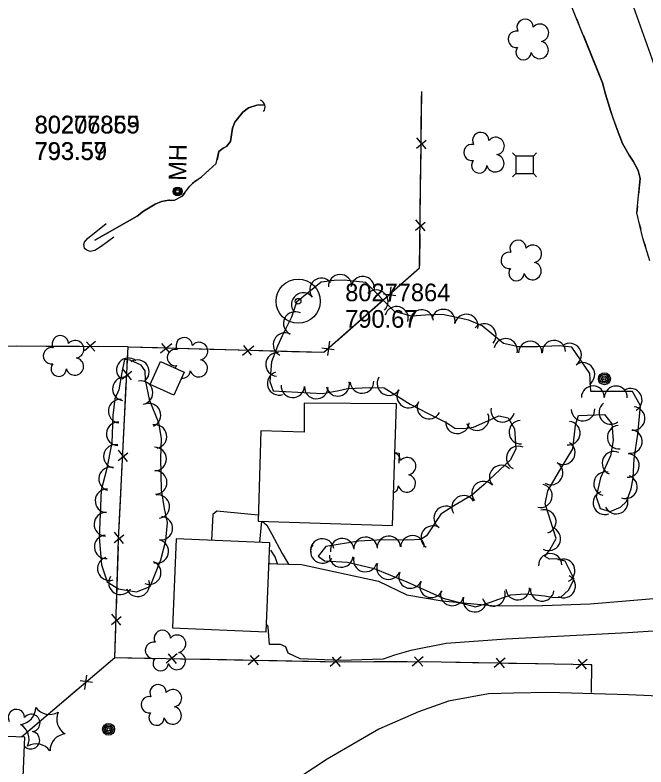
# Model space of a CAD drawing. Extents: x 591954 to 597000, y 198576 to 213500.
# Drawn here: x 593745 to 593959.4, y 210013.2 to 210268.9 of the extents above; entities that cross this region are included whole.
import ezdxf

# ---------------------------------------------------------------- set-up
doc = ezdxf.new("R2010")
doc.units = 0
for name, color, linetype in [('Level 11', 7, 'Continuous'), ('Level 12', 7, 'Continuous'), ('Level 14', 7, 'Continuous'), ('Level 15', 7, 'Continuous'), ('Level 16', 7, 'Continuous'), ('Level 17', 7, 'Continuous'), ('Level 18', 7, 'Continuous'), ('Level 19', 7, 'Continuous'), ('Level 21', 7, 'Continuous'), ('Level 6', 7, 'Continuous')]:
    doc.layers.add(name, color=color, linetype=linetype)

msp = doc.modelspace()

# ---------------------------------------------------------------- linework, layer by layer
at = {"layer": 'Level 11'}
msp.add_lwpolyline([(593893.5, 210447.84), (593901.37, 210426.15), (593911.91, 210394.74), (593923.81, 210360.09), (593934.82, 210329.5), (593944.91, 210301.67), (593952.33, 210279.54), (593961.41, 210254.08), (593968.08, 210234.1), (593973.48, 210217.01), (593976.27, 210205.8), (593979.78, 210188.24), (593982.77, 210173.87), (593990.03, 210133.11), (593995.73, 210101.29), (593997.53, 210082.52)], dxfattribs=at)
at = {"layer": 'Level 12'}
for points in [[(593798.94, 210139.66), (593790.92, 210143.3), (593794.44, 210151.03), (593802.45, 210147.39), (593798.94, 210139.66)], [(593828.56, 210127.52), (593827.58, 210096.79), (593873.21, 210095.34), (593874.63, 210136.7), (593843.25, 210136.89), (593843.25, 210127.05), (593828.56, 210127.52)], [(593831.62, 210089.45), (593799.75, 210090.77), (593798.48, 210060.49), (593830.36, 210059.16), (593831.62, 210089.45)], [(593717.98, 210011.88), (593717.5, 209999.21), (593711.14, 209999.45), (593710.9, 209992.93), (593717.16, 209992.69), (593716.5, 209975.3), (593738.86, 209974.46), (593739.42, 209989.21), (593743.03, 209989.08), (593743.35, 209997.49), (593739.33, 209997.64), (593739.81, 210010.21), (593747.8, 210009.9), (593748.3, 210023.33), (593729.87, 210024.02), (593729.56, 210011.9), (593717.98, 210011.88)]]:
    msp.add_lwpolyline(points, dxfattribs=at)
at = {"layer": 'Level 14'}
for centre, radius in [((593945.25, 210145.18), 2.02), ((593945.25, 210145.2), 1.52), ((593945.26, 210145.16), 1.01), ((593945.26, 210145.17), 0.502), ((593776.76, 210026.01), 2.02), ((593776.76, 210026.02), 1.52), ((593776.76, 210025.98), 1.01), ((593776.77, 210025.99), 0.502)]:
    msp.add_circle(centre, radius, dxfattribs=at)
at = {"layer": 'Level 15'}
for p, q in [((593884.68, 210223.35), (593881.49, 210227.11)), ((593881.45, 210223.56), (593884.65, 210226.32)), ((593884.35, 210195.49), (593881.16, 210199.25)), ((593881.11, 210195.7), (593884.32, 210198.46)), ((593872.19, 210171.51), (593872.84, 210176.4)), ((593870.18, 210174.06), (593874.37, 210173.52)), ((593772.28, 210157.86), (593768.55, 210154.64)), ((593851.27, 210153.11), (593851.92, 210158)), ((593772.09, 210154.62), (593769.31, 210157.8)), ((593794.45, 210154.01), (593798.26, 210157.15)), ((593794.71, 210157.24), (593797.42, 210154)), ((593822.3, 210153.24), (593826.11, 210156.37)), ((593822.56, 210156.47), (593825.27, 210153.22)), ((593849.26, 210155.66), (593853.45, 210155.12)), ((593781.35, 210145.18), (593784.66, 210147.82)), ((593784.58, 210144.86), (593781.53, 210148.73)), ((593779.99, 210117.36), (593783.29, 210119.99)), ((593783.21, 210117.03), (593780.16, 210120.9)), ((593778.63, 210089.52), (593781.92, 210092.18)), ((593781.86, 210089.21), (593778.78, 210093.07)), ((593777.74, 210061.66), (593781, 210064.35)), ((593780.97, 210061.39), (593777.85, 210065.21)), ((593800.13, 210051.66), (593796.35, 210048.49)), ((593799.9, 210048.42), (593797.17, 210051.65)), ((593827.99, 210051.12), (593824.21, 210047.96)), ((593827.76, 210047.89), (593825.02, 210051.11)), ((593855.83, 210050.6), (593852.08, 210047.4)), ((593855.62, 210047.36), (593852.86, 210050.56)), ((593883.67, 210050.67), (593879.95, 210047.43)), ((593883.5, 210047.44), (593880.7, 210050.6)), ((593911.55, 210050.2), (593907.78, 210047.02)), ((593911.33, 210046.96), (593908.59, 210050.18)), ((593939.41, 210049.72), (593935.64, 210046.55)), ((593939.18, 210046.49), (593936.44, 210049.71)), ((593769.28, 210044.45), (593768.55, 210039.57)), ((593771.26, 210041.87), (593767.07, 210042.47))]:
    msp.add_line(p, q, dxfattribs=at)
for points in [[(593783.39, 210156.06), (593849.88, 210154.21), (593882.46, 210182.86), (593883.18, 210242.86)], [(593883.15, 210240.11), (593883.18, 210242.86)], [(593883.01, 210228.79), (593883.15, 210240.11)], [(593882.81, 210212.26), (593882.93, 210222.21)], [(593882.68, 210200.94), (593882.81, 210212.26)], [(593778.52, 210193.36), (593774.22, 210190.16), (593772.1, 210188.77), (593770.55, 210188.49), (593769.43, 210188.95), (593768.63, 210189.51), (593768.43, 210190.27), (593768.42, 210190.9), (593768.62, 210191.64), (593769.63, 210192.88), (593775.92, 210197.99)], [(593882.48, 210184.4), (593882.6, 210194.36)], [(593875.11, 210176.4), (593882.46, 210182.86), (593882.48, 210184.4)], [(593862.69, 210165.48), (593870.17, 210172.05)], [(593854.19, 210158), (593862.69, 210165.48)], [(593783.39, 210156.06), (593735.64, 210156.3)], [(593755.53, 210156.2), (593745.57, 210156.25)], [(593766.85, 210156.14), (593755.53, 210156.2)], [(593783.39, 210156.06), (593773.43, 210156.11)], [(593778.88, 210050.33), (593780.18, 210090.67), (593783.39, 210156.06)], [(593783.11, 210150.36), (593783.39, 210156.06)], [(593783.39, 210156.06), (593793.34, 210155.78)], [(593799.92, 210155.6), (593811.24, 210155.29)], [(593811.24, 210155.29), (593821.19, 210155.01)], [(593827.77, 210154.83), (593839.08, 210154.51)], [(593839.08, 210154.51), (593849.04, 210154.23)], [(593782.3, 210133.84), (593782.78, 210143.78)], [(593781.74, 210122.53), (593782.3, 210133.84)], [(593780.93, 210106.01), (593781.42, 210115.96)], [(593780.38, 210094.7), (593780.93, 210106.01)], [(593779.78, 210078.18), (593780.1, 210088.13)], [(593779.41, 210066.86), (593779.78, 210078.18)], [(593778.88, 210050.33), (593779.2, 210060.28)], [(593778.88, 210050.33), (593747.22, 210023.37)], [(593778.88, 210050.33), (593771.3, 210043.87)], [(593940.82, 210038.48), (593941.01, 210047.96), (593883.47, 210048.94), (593854.4, 210048.87), (593778.88, 210050.33)], [(593783.36, 210050.24), (593778.88, 210050.33)], [(593794.68, 210050.02), (593783.36, 210050.24)], [(593811.21, 210049.71), (593801.26, 210049.9)], [(593822.53, 210049.49), (593811.21, 210049.71)], [(593839.07, 210049.17), (593829.11, 210049.36)], [(593850.39, 210048.95), (593839.07, 210049.17)], [(593866.93, 210048.9), (593856.97, 210048.88)], [(593878.25, 210048.93), (593866.93, 210048.9)], [(593894.78, 210048.74), (593884.83, 210048.91)], [(593906.1, 210048.55), (593894.78, 210048.74)], [(593922.64, 210048.27), (593912.68, 210048.44)], [(593933.96, 210048.08), (593922.64, 210048.27)], [(593940.82, 210038.48), (593941.01, 210047.96), (593940.54, 210047.97)], [(593766.28, 210039.61), (593757.67, 210032.27)], [(593757.67, 210032.27), (593750.09, 210025.81)]]:
    msp.add_lwpolyline(points, dxfattribs=at)
msp.add_arc((593827.44, 210237.62), 2.5, 321.5578, 67.7973, dxfattribs=at)
at = {"layer": 'Level 16'}
for centre, radius in [((593800.23, 210208.89), 1.5), ((593800.23, 210208.89), 1.22), ((593800.23, 210208.87), 0.968), ((593800.2, 210208.87), 0.605)]:
    msp.add_circle(centre, radius, dxfattribs=at)
at = {"layer": 'Level 17'}
for points in [[(593874.06, 210120.07), (593875.53, 210119.93), (593875.34, 210116.51)], [(593827.65, 210098.86), (593813.52, 210100.15), (593812.22, 210099.04), (593811.78, 210090.27)], [(593828.21, 210089.59), (593828.8, 210096.75)], [(593829, 210096.75), (593830.5, 210095.4), (593832.28, 210092.36), (593835.8, 210085.82), (593837.89, 210082.17)], [(593834.19, 210082.3), (593833.35, 210084.68), (593831.86, 210086.92)], [(593831.33, 210082.41), (593831.69, 210082.39), (593834.19, 210082.3)], [(593834.19, 210082.3), (593837.89, 210082.17)], [(593837.89, 210082.17), (593842.29, 210082.02), (593868.51, 210076.43), (593878.12, 210071.77), (593890.12, 210069.64), (593908.07, 210068), (593924.17, 210068.13), (593940.42, 210068.69), (593966.03, 210070.87), (593976.45, 210073.48), (593983.6, 210075.18), (593988.1, 210076.75), (593993.76, 210080.34), (593997.53, 210082.52)], [(593998.95, 210059.12), (593993.31, 210061.92), (593984.88, 210061.56), (593975.18, 210060.34), (593963.56, 210059.49), (593953.23, 210058.8), (593911.9, 210056.61), (593891.53, 210055.15), (593879.42, 210052.79), (593873.94, 210051.21), (593870.04, 210049.86), (593855.74, 210049.35), (593841.85, 210050.02), (593837.79, 210051.88), (593837.03, 210054.03), (593835.22, 210054.79), (593831.4, 210054.79), (593831.02, 210060.69), (593830.84, 210061.34), (593830.45, 210061.28)], [(593999.57, 210044.23), (593994.18, 210041.23), (593985.61, 210036.69), (593979.28, 210036.58), (593953.43, 210037.73), (593926.28, 210038.5), (593914.34, 210038.31), (593905.85, 210038.06), (593892.26, 210035.53), (593882.03, 210031.97), (593868.64, 210026.01), (593851, 210015.87), (593832.47, 210003.61), (593806.64, 209986.05), (593787.97, 209973.88), (593777.75, 209968.26), (593770.35, 209966.13), (593762.51, 209965.26), (593760.7, 209967.3), (593758.88, 209966.21), (593758.11, 209964.95), (593757.39, 209964.5), (593755.94, 209964.49), (593738.22, 209964.42)]]:
    msp.add_lwpolyline(points, dxfattribs=at)
at = {"layer": 'Level 18'}
for points in [[(593930.44, 210070.92), (593933.03, 210073.33), (593934.99, 210077.02), (593931.94, 210083.22), (593928.82, 210083.95), (593926.54, 210083.84), (593924.95, 210084.79), (593926.71, 210087.07), (593928.81, 210090.91), (593926.21, 210099.18), (593925.06, 210102.72), (593926.02, 210107.06), (593929.68, 210113.35), (593934.56, 210121.38), (593935.38, 210129.45), (593936.48, 210132.72), (593945.29, 210133.01), (593947.72, 210129.91), (593948.24, 210124.19), (593947.32, 210119.01), (593943.91, 210111.47), (593942.4, 210105.05), (593943.85, 210101.11), (593947.22, 210100.02), (593950.69, 210101.58), (593952.79, 210103.51), (593954.36, 210107.74), (593955.01, 210111.5), (593955.31, 210117.96), (593956.58, 210126.37), (593957.55, 210136.03), (593954.75, 210140.84), (593951.25, 210140.81), (593940.61, 210140.9), (593940.32, 210146.95), (593934.14, 210155.94), (593929.82, 210156.43), (593922.56, 210156.03), (593916.07, 210156.08), (593910.98, 210157.14), (593903.73, 210163.23), (593899.16, 210165.11), (593890.25, 210167.01), (593884.47, 210166.86), (593879.68, 210166.49), (593873.91, 210168.12), (593864.19, 210177.96), (593856.87, 210178.77), (593853.42, 210178.65), (593849.02, 210178.07), (593840.62, 210171.26), (593838.91, 210166.14), (593835.81, 210159.78), (593834.12, 210156.25), (593832.14, 210150.97), (593831.62, 210144.32), (593832.66, 210141.06), (593849.46, 210140.19), (593854.45, 210141.09), (593858.1, 210141.92), (593865.46, 210142.28), (593870.46, 210142.06), (593879.22, 210136.51), (593885.31, 210133.35), (593891.71, 210130.21)], [(593796.22, 210090.19), (593796.81, 210096.33), (593795.74, 210101.13), (593794.77, 210107.48), (593794.53, 210118.2), (593794.81, 210124.89), (593793.86, 210130.16), (593790.83, 210137.67), (593789.32, 210144.73), (593789.17, 210147.85), (593787.86, 210149.8), (593784.09, 210151.57), (593782.17, 210151.71), (593781.26, 210147.37), (593780.29, 210141.4), (593778.9, 210138.35), (593778.24, 210132.67), (593777.9, 210123.46), (593776.06, 210114.22), (593774.29, 210107.37), (593773.59, 210091.19), (593774.36, 210081.94), (593776.28, 210076.2), (593780.18, 210073.73), (593786.29, 210072.77), (593790.92, 210074.53), (593794.58, 210083.62), (593796.22, 210090.19)], [(593891.71, 210130.21), (593894.46, 210128.43), (593897.4, 210128.3), (593900.79, 210128.74), (593905.58, 210130.93), (593909.42, 210132.57), (593912.58, 210131.88), (593914.68, 210128.16), (593915.1, 210121.41), (593913.32, 210117.64), (593904.35, 210109.22), (593900.1, 210105.56), (593894.07, 210101.95), (593889.63, 210099.12), (593884.81, 210091.8), (593882.82, 210090.53), (593878.44, 210090.27), (593869.94, 210090.42), (593861.84, 210089.98), (593850.59, 210088.22), (593847.95, 210084.92), (593850.18, 210083.3), (593857.99, 210082.84), (593866.96, 210080.66), (593878.06, 210076.16), (593890.5, 210070.65), (593901.43, 210067.64), (593906.58, 210069.29), (593913.46, 210071.73), (593918.44, 210072.02), (593925, 210071.35), (593927.97, 210070.8), (593930.44, 210070.92)]]:
    msp.add_lwpolyline(points, dxfattribs=at)
for centre, radius, start, end in [((593918.31, 210264.7), 2.78, 1.3946, 209.1675), ((593923.35, 210262.84), 2.97, 278.4237, 139.6575), ((593915.31, 210260.62), 2.78, 78.0716, 279.0826), ((593917.77, 210256.22), 2.61, 140.7797, 358.7123), ((593923.24, 210256.99), 2.97, 196.0745, 79.0477), ((593903.24, 210226.19), 2.78, 1.3946, 209.1675), ((593908.29, 210224.33), 2.97, 278.4237, 139.6575), ((593900.24, 210222.11), 2.78, 78.0716, 279.0826), ((593902.71, 210217.72), 2.61, 140.7797, 358.7123), ((593908.17, 210218.48), 2.97, 196.0745, 79.0477), ((593915.9, 210189.54), 2.78, 1.3946, 209.1675), ((593920.95, 210187.68), 2.97, 278.4237, 139.6575), ((593912.9, 210185.46), 2.78, 78.0716, 279.0826), ((593920.84, 210181.83), 2.97, 196.0745, 79.0477), ((593915.37, 210181.06), 2.61, 140.7797, 358.7123), ((593760.37, 210157.08), 2.78, 1.3946, 209.1675), ((593765.41, 210155.23), 2.97, 278.4237, 139.6575), ((593802.48, 210156.48), 2.78, 1.3946, 209.1675), ((593757.37, 210153.01), 2.78, 78.0716, 279.0826), ((593807.52, 210154.62), 2.97, 278.4237, 139.6575), ((593799.48, 210152.4), 2.78, 78.0716, 279.0826), ((593759.83, 210148.61), 2.61, 140.7797, 358.7123), ((593765.3, 210149.37), 2.97, 196.0745, 79.0477), ((593783.48, 210148.23), 4, 49.4821, 229.4668), ((593786.58, 210147.59), 4, 303.9555, 123.9402), ((593807.41, 210148.77), 2.97, 196.0745, 79.0477), ((593801.94, 210148), 2.61, 140.7797, 163.1652), ((593801.94, 210148), 2.61, 261.6663, 358.7123), ((593782.13, 210141.78), 4, 80.7928, 260.7775), ((593787.82, 210140.47), 4, 282.0764, 102.0611), ((593780.71, 210134.15), 4, 83.4073, 263.392), ((593790.53, 210132.82), 4, 291.9576, 111.9423), ((593792.56, 210125.57), 4, 280.2943, 100.279), ((593873.16, 210117.32), 2.78, 1.3946, 71.3341), ((593878.21, 210115.46), 2.97, 278.4237, 139.6575), ((593777.43, 210111.15), 4, 75.5571, 255.5418), ((593878.09, 210109.61), 2.97, 196.0745, 79.0477), ((593872.63, 210108.85), 2.61, 291.6246, 358.7123), ((593795.02, 210056.96), 2.78, 1.3946, 209.1675), ((593792.02, 210052.88), 2.78, 78.0716, 279.0826), ((593800.06, 210055.1), 2.97, 278.4237, 139.6575), ((593799.95, 210049.25), 2.97, 196.0745, 79.0477), ((593794.48, 210048.48), 2.61, 140.7797, 358.7123), ((593793.61, 210038.44), 2.78, 1.3946, 209.1675), ((593798.65, 210036.59), 2.97, 278.4237, 139.6575), ((593790.61, 210034.37), 2.78, 78.0716, 279.0826), ((593745.47, 210030.01), 2.78, 1.3946, 209.1675), ((593746.3, 210033.37), 5.72, 275.2113, 0.9762), ((593756.71, 210036.77), 5.72, 215.2113, 300.9762), ((593798.54, 210030.73), 2.97, 196.0745, 79.0477), ((593750.52, 210028.15), 2.97, 278.4237, 139.6575), ((593764.85, 210029.46), 5.72, 155.2113, 240.9762), ((593793.07, 210029.97), 2.61, 140.7797, 358.7123), ((593744.05, 210022.66), 5.72, 335.2113, 60.9762), ((593750.4, 210022.3), 2.97, 221.8803, 79.0477), ((593762.59, 210018.75), 5.72, 95.2113, 180.9762), ((593752.19, 210015.36), 5.72, 35.2113, 120.9762)]:
    msp.add_arc(centre, radius, start, end, dxfattribs=at)
for centre, major_axis, ratio, start_param, end_param in [((593849.09, 210175.45), (2.3, 3.28), 0.992744, 6.002728, 9.144053), ((593855.46, 210176.64), (4, 0.14), 0.995693, 0.000134, 3.141459), ((593863.11, 210175.98), (3.81, 1.22), 0.995998, 5.860899, 9.002224), ((593867.72, 210171.41), (3.92, 0.8), 0.999768, 5.289126, 8.430451), ((593842.88, 210170.42), (2.3, 3.28), 0.992744, 6.002728, 9.144053), ((593840.18, 210164), (1.41, 3.74), 0.994451, 6.189087, 9.330412), ((593874.6, 210165.76), (3.95, -0.61), 0.997708, 6.159836, 9.301161), ((593883.14, 210164.67), (3.7, 1.53), 0.994952, 5.966979, 9.108304), ((593890.52, 210164.81), (3.89, 0.94), 0.996715, 5.835144, 8.976469), ((593898.34, 210163.15), (3.89, 0.94), 0.996715, 5.835144, 8.976469), ((593904.42, 210159.92), (3.96, -0.6), 0.999654, 5.734447, 8.875773), ((593836.7, 210156.81), (0.65, 3.95), 0.994052, 5.998588, 9.139913), ((593911.72, 210154.86), (4, 0.1), 0.997142, 6.052223, 9.193549), ((593920.03, 210153.96), (3.47, 1.98), 0.994633, 5.753215, 8.89454), ((593928.1, 210154.24), (2.4, 3.2), 0.989306, 5.407099, 8.548424), ((593933.43, 210153.27), (-3, -2.65), 0.997413, 1.449676, 4.591002), ((593834.16, 210150.09), (1.7, 3.62), 0.996402, 0.361513, 3.502838), ((593937.95, 210146.69), (-3, -2.65), 0.997413, 1.449676, 4.591002), ((593834.74, 210143.63), (0.35, 3.98), 0.998976, 0.397525, 3.538851), ((593872.01, 210143.55), (-4, -0.03), 0.999009, 5.711221, 8.852546), ((593839.39, 210142.8), (-3.28, -2.29), 0.994038, 5.621085, 8.76241), ((593847.36, 210142.39), (-3.28, -2.29), 0.994038, 5.621085, 8.76241), ((593854.69, 210143.28), (-1.26, -3.8), 0.979372, 5.247733, 8.389058), ((593862.89, 210144.24), (-3.54, -1.85), 0.994685, 5.848102, 8.989427), ((593941.31, 210138.81), (1.55, 3.69), 0.971123, 5.091026, 8.232351), ((593949.11, 210138.74), (1.55, 3.69), 0.971123, 5.091026, 8.232351), ((593878.77, 210139.27), (-4, -0.03), 0.999009, 5.711221, 8.852546), ((593954.04, 210137.91), (-3.03, -2.61), 0.995515, 1.38758, 4.528906), ((593885.63, 210135.54), (-3.49, 1.95), 0.998905, 0.031331, 3.172656), ((593910.69, 210134.4), (-3.9, -0.89), 0.977005, 5.835238, 8.976563), ((593937.99, 210134.85), (-3.99, -0.28), 0.995704, 6.246537, 9.387863), ((593947.4, 210133.7), (3.1, 2.53), 0.997664, 1.55114, 4.692465), ((593955.01, 210131.67), (-3.08, -2.56), 0.993501, 0.780516, 3.921841), ((593902.07, 210131.58), (-2.46, -3.15), 0.970841, 5.791981, 8.933306), ((593780.07, 210126.48), (-3.83, 1.16), 0.999984, 4.968467, 8.109793), ((593895.32, 210130.44), (-3.58, -1.79), 0.971703, 5.761143, 8.902468), ((593916.84, 210127.02), (3.4, 2.11), 0.996898, 1.078963, 4.220289), ((593933.01, 210126.72), (1.45, -3.73), 0.995772, 5.809674, 8.950999), ((593950.23, 210125.31), (0.98, 3.88), 0.997674, 0.338857, 3.480182), ((593954.09, 210123.86), (-2.78, -2.87), 0.994519, 0.622901, 3.764227), ((593779.09, 210118.79), (3.99, 0.24), 0.999985, 1.315802, 4.457128), ((593915.91, 210118.27), (2.01, 3.46), 0.99069, 0.088313, 3.229639), ((593931.31, 210120.03), (-1.21, -3.81), 0.993701, 6.043755, 9.18508), ((593792.44, 210117.92), (0.09, -4), 0.999999, 0, 3.141325), ((593948.47, 210116.5), (1, 3.87), 0.994479, 6.109739, 9.251064), ((593953.12, 210115.72), (-1.96, -3.49), 0.996321, 0.468171, 3.609497), ((593910.14, 210111.83), (3.62, 1.7), 0.980614, 0.320284, 3.46161), ((593927.15, 210113.15), (-2.01, -3.46), 0.994153, 0.000134, 3.141459), ((593792.62, 210109.92), (0.09, -4), 0.999999, 0, 3.141325), ((593945.59, 210109.5), (-0.11, 4), 0.995509, 6.024217, 9.165542), ((593952.39, 210108.42), (-3.73, -1.45), 0.98875, 0.850069, 3.991394), ((593904.18, 210106.36), (3.36, 2.17), 0.981228, 0.139113, 3.280438), ((593923.52, 210105.39), (-1.24, -3.8), 0.995874, 0.099496, 3.240822), ((593776.23, 210103.72), (0.17, 4), 0.999999, 0, 3.141325), ((593945.38, 210103.02), (-3.91, 0.83), 0.997535, 5.273774, 8.415099), ((593793.53, 210101.72), (0.6, -3.95), 0.999999, 0, 3.141325), ((593897.38, 210101.55), (3.43, 2.05), 0.978782, 0.000134, 3.141459), ((593949.26, 210103.22), (-3.43, -2.06), 0.993637, 6.16648, 9.307805), ((593891.32, 210097.92), (3.02, 2.63), 0.986601, 0.275821, 3.417147), ((593775.88, 210095.73), (0.17, 4), 0.999999, 0, 3.141325), ((593924.82, 210096.65), (1.2, -3.82), 0.9991, 0.000134, 3.141459), ((593794.52, 210094.37), (-4, -0.05), 0.999915, 1.46252, 4.603846), ((593886.92, 210091.25), (3.02, 2.63), 0.986601, 0.275821, 3.417147), ((593926.34, 210090.74), (-3.14, -2.48), 0.993244, 0.404856, 3.546181), ((593775.95, 210088.02), (-3.51, 1.92), 0.999997, 5.295901, 8.437227), ((593864.11, 210087.44), (4, 0.19), 0.977497, 0.005979, 3.147304), ((593872.01, 210087.79), (4, 0.19), 0.977497, 0.005979, 3.147304), ((593880.03, 210087.98), (4, 0.04), 0.978173, 6.255014, 9.396339), ((593793.15, 210086.52), (3.42, -2.07), 0.999989, 5.011686, 8.153011), ((593849.39, 210086.9), (4, -0.01), 0.976259, 0.162867, 3.304192), ((593856.18, 210086.98), (4, -0.01), 0.976259, 0.162867, 3.304192), ((593849.39, 210086.43), (-3.05, 2.59), 0.98992, 0.077183, 3.218508), ((593777.01, 210080.63), (-3.73, 1.44), 0.999998, 5.403479, 8.544804), ((593855.83, 210085.02), (-3.94, -0.72), 0.977467, 6.039187, 9.180512), ((593864.01, 210083.49), (-4, 0.03), 0.980581, 6.049467, 9.190792), ((593926.81, 210081.77), (1.94, 3.5), 0.984105, 5.261497, 8.402822), ((593931.24, 210079.91), (-2.49, -3.13), 0.998251, 1.130421, 4.271746), ((593790.57, 210079.27), (2.33, -3.25), 0.999997, 5.279589, 8.420914), ((593871.87, 210080.9), (-4, -0.03), 0.981999, 5.884662, 9.025988), ((593879.35, 210077.84), (-3.62, -1.71), 0.96539, 5.408786, 8.550112), ((593780.8, 210075.81), (-2.72, -2.93), 0.99999, 4.896654, 8.037979), ((593786.68, 210075.16), (1.26, -3.8), 0.999949, 4.757712, 7.899037), ((593886.52, 210074.67), (-3.62, -1.71), 0.96539, 5.408786, 8.550112), ((593931.4, 210074.7), (-3.65, -1.63), 0.990861, 0.66698, 3.808306), ((593915.79, 210073.91), (-3.97, -0.49), 0.977395, 6.216891, 9.358216), ((593924.07, 210073.51), (-3.95, 0.63), 0.979106, 0.059779, 3.201105), ((593893.51, 210071.96), (-3.94, 0.67), 0.981938, 6.180578, 9.321904), ((593901.22, 210069.83), (-3.94, 0.67), 0.981938, 6.180578, 9.321904), ((593907.61, 210071.82), (-2.91, -2.74), 0.972119, 5.85771, 8.999035)]:
    msp.add_ellipse(centre, major_axis=major_axis, ratio=ratio, start_param=start_param, end_param=end_param, dxfattribs=at)
at = {"layer": 'Level 19'}
for points in [[(593960.63, 210185.29), (593958.32, 210192.97), (593956.22, 210201.57), (593957.4, 210213.32), (593956.73, 210216.06), (593954.99, 210219.17), (593953.65, 210221.25), (593951.36, 210225.2), (593949.57, 210229.92), (593947.38, 210236.02), (593945.67, 210241.93), (593944.57, 210245.8), (593933.29, 210273.81)], [(593935.85, 210267.45), (593936.6, 210265.6)], [(593938.09, 210261.89), (593944.57, 210245.8), (593945.67, 210241.93), (593947.38, 210236.02), (593947.88, 210234.62)], [(593772.14, 210192.31), (593786.5, 210200.47), (593788.6, 210202.19), (593792.6, 210204.53), (593794.71, 210205.44), (593797.29, 210205.9), (593799.2, 210205.96), (593801.73, 210207.25), (593804.37, 210210.66), (593806.03, 210212.24), (593808.31, 210213.9), (593813.34, 210218.36), (593814.25, 210222.52), (593815.72, 210223.64), (593816.85, 210224.2), (593818.2, 210225.88), (593818.88, 210230.36), (593819.65, 210232.49), (593822.44, 210235.79), (593824.28, 210237.29), (593827.19, 210238.23), (593829.67, 210238.33)], [(593829.67, 210238.33), (593827.19, 210238.23), (593824.28, 210237.29), (593822.44, 210235.79), (593819.65, 210232.49), (593818.88, 210230.36), (593818.2, 210225.88), (593816.85, 210224.2), (593815.72, 210223.64), (593814.25, 210222.52), (593813.62, 210219.65)], [(593947.88, 210234.62), (593949.57, 210229.92), (593951.36, 210225.2), (593953.65, 210221.25), (593954.99, 210219.17), (593956.73, 210216.06), (593957.4, 210213.32), (593956.85, 210207.82)], [(593811.34, 210216.58), (593809.84, 210215.26)], [(593806.73, 210212.75), (593806.03, 210212.24), (593805.21, 210211.46)], [(593802.63, 210208.41), (593801.73, 210207.25), (593801.26, 210207.01)], [(593797.51, 210205.9), (593797.29, 210205.9), (593794.71, 210205.44), (593792.6, 210204.53), (593788.6, 210202.19), (593786.5, 210200.47), (593772.14, 210192.31)], [(593956.45, 210203.84), (593956.25, 210201.85)], [(593957.1, 210197.95), (593957.58, 210196.01)], [(593958.57, 210192.14), (593959.15, 210190.22)]]:
    msp.add_lwpolyline(points, dxfattribs=at)
at = {"layer": 'Level 21'}
for p, q in [((593915.12, 210220.93), (593914.06, 210221.99)), ((593921.12, 210220.93), (593922.18, 210221.99)), ((593914.06, 210213.87), (593915.12, 210214.93)), ((593922.18, 210213.87), (593921.12, 210214.93))]:
    msp.add_line(p, q, dxfattribs=at)
msp.add_lwpolyline([(593915.12, 210214.93), (593921.12, 210214.93), (593921.12, 210220.93), (593915.12, 210220.93)], close=True, dxfattribs=at)
at = {"layer": 'Level 6'}
for radius in [7.5, 7.5, 0.96, 0.96]:
    msp.add_circle((593841.18, 210171.55), radius, dxfattribs=at)

# ---------------------------------------------------------------- texts
at = {"layer": 'Level 16'}
msp.add_text('MH', height=6, rotation=88.7838, dxfattribs=at).set_placement((593803.12, 210212.45))
at = {"layer": 'Level 6'}
for s, p in [('80277855', (593751.59, 210228.64)), ('80277855', (593751.59, 210228.64)), ('80206869', (593751.71, 210228.56)), ('80206869', (593751.71, 210228.56)), ('793.57', (593751.59, 210219.64)), ('793.57', (593751.59, 210219.64)), ('793.59', (593751.71, 210219.56)), ('793.59', (593751.71, 210219.56)), ('80277864', (593857.18, 210171.55)), ('80277864', (593857.18, 210171.55)), ('790.67', (593857.18, 210162.55)), ('790.67', (593857.18, 210162.55))]:
    msp.add_text(s, height=6, dxfattribs=at).set_placement(p)

doc.saveas('drawing.dxf')
